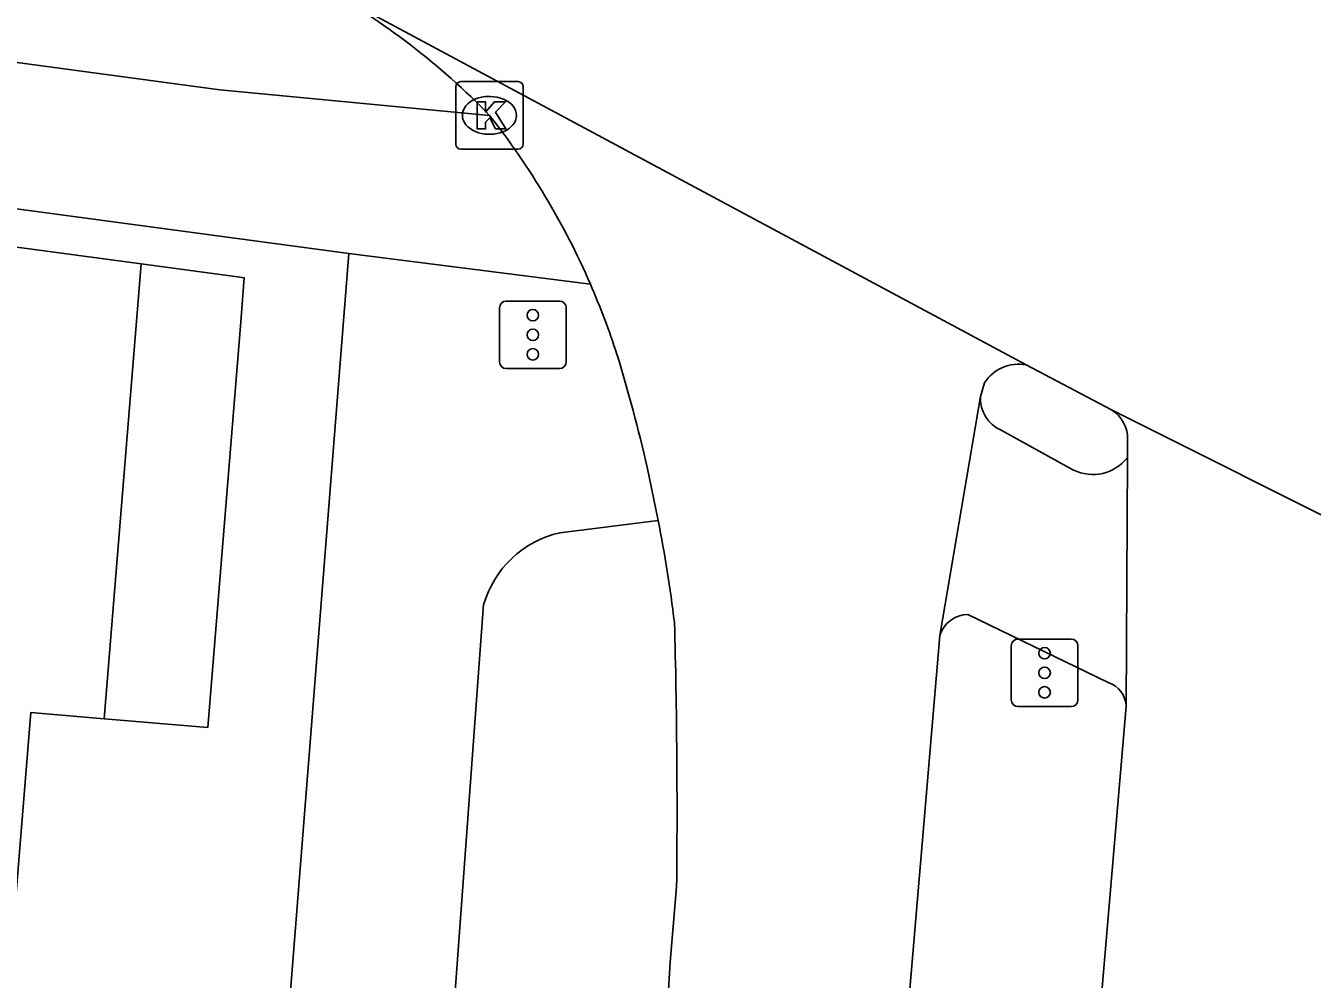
# Model space of a CAD drawing. Extents: x 159961 to 160856, y 382704 to 383353.
# Drawn here: x 160581.64 to 160600.71, y 383282.22 to 383296.36 of the extents above; entities that cross this region are included whole.
import ezdxf

# ---------------------------------------------------------------- set-up
doc = ezdxf.new("R2010")
doc.units = 0
for name, color, linetype in [('IMGEO_Kolk', 7, 'Continuous'), ('IMGEO_Pand', 7, 'Continuous'), ('IMGEO_Pand_overbouw', 7, 'Continuous'), ('IMGEO_Rijbaan_lokaal_gesloten', 7, 'Continuous'), ('IMGEO_Rijbaan_lokaal_open', 7, 'Continuous'), ('IMGEO_Verkeersregelinstallatiepaal', 7, 'Continuous'), ('IMGEO_Voetpad_open', 7, 'Continuous')]:
    doc.layers.add(name, color=color, linetype=linetype)

msp = doc.modelspace()

# ---------------------------------------------------------------- linework, layer by layer
at = {"layer": 'IMGEO_Kolk'}
for p, q in [((160588.013, 383294.604), (160588.013, 383295.456)), ((160588.088, 383295.53), (160588.94, 383295.53)), ((160589.014, 383295.456), (160589.014, 383294.604)), ((160588.501, 383295.31), (160588.526, 383295.31)), ((160588.524, 383294.75), (160588.499, 383294.75)), ((160588.94, 383294.53), (160588.088, 383294.53))]:
    msp.add_line(p, q, dxfattribs=at)
for points in [[(160588.013, 383294.604), (160588.013, 383295.456)], [(160588.088, 383295.53), (160588.94, 383295.53)], [(160589.014, 383295.456), (160589.014, 383294.604)], [(160588.334, 383295.23), (160588.457, 383295.23), (160588.457, 383295.079), (160588.587, 383295.23), (160588.751, 383295.23), (160588.605, 383295.079), (160588.758, 383294.83), (160588.606, 383294.83), (160588.521, 383294.994), (160588.457, 383294.927), (160588.457, 383294.83), (160588.334, 383294.83), (160588.334, 383295.23)], [(160588.94, 383294.53), (160588.088, 383294.53)]]:
    msp.add_lwpolyline(points, dxfattribs=at)
for centre, start, end in [((160588.09, 383295.454), 91.552, 178.448), ((160588.09, 383295.454), 91.552, 178.448), ((160588.938, 383295.454), 1.552, 88.448), ((160588.938, 383295.454), 1.552, 88.448), ((160588.09, 383294.606), 181.552, 268.448), ((160588.09, 383294.606), 181.552, 268.448), ((160588.938, 383294.606), 271.552, 358.448), ((160588.938, 383294.606), 271.552, 358.448)]:
    msp.add_arc(centre, 0.0765, start, end, dxfattribs=at)
for centre, major_axis, ratio, start_param, end_param in [((160588.5, 383295.03), (-0.387, 0.002), 0.722429, 4.712389, 7.853982), ((160588.525, 383295.03), (-0.39, 0.002), 0.717154, 1.570796, 4.712389)]:
    msp.add_ellipse(centre, major_axis=major_axis, ratio=ratio, start_param=start_param, end_param=end_param, dxfattribs=at)
at = {"layer": 'IMGEO_Pand'}
msp.add_lwpolyline([(160574.866, 383293.963), (160583.35, 383292.828), (160582.801, 383286.083), (160581.715, 383286.176), (160581.354, 383281.73), (160582.44, 383281.642), (160582.411, 383281.287), (160581.861, 383274.518), (160581.47, 383269.713), (160581.416, 383269.055)], dxfattribs=at)
at = {"layer": 'IMGEO_Pand_overbouw'}
msp.add_lwpolyline([(160584.826, 383291.967), (160584.879, 383292.623), (160584.779, 383292.636), (160583.35, 383292.828), (160582.801, 383286.083), (160584.337, 383285.953)], close=True, dxfattribs=at)
at = {"layer": 'IMGEO_Rijbaan_lokaal_gesloten'}
for points in [[(160586.029, 383296.936), (160596.472, 383291.33)], [(160596.472, 383291.33), (160597.738, 383290.663)], [(160597.738, 383290.663), (160605.454, 383286.799)]]:
    msp.add_lwpolyline(points, dxfattribs=at)
at = {"layer": 'IMGEO_Rijbaan_lokaal_open'}
for points in [[(160595.796, 383290.863), (160595.853, 383291.063)], [(160595.193, 383287.318), (160595.796, 383290.863)], [(160597.975, 383290.219), (160597.974, 383289.957)], [(160597.974, 383289.957), (160597.955, 383286.268)], [(160591.017, 383289.024), (160590.851, 383289.813)], [(160595.193, 383287.318), (160594.097, 383274.436), (160593.837, 383271.411), (160593.659, 383269.43)], [(160596.499, 383269.191), (160596.663, 383271.188), (160597.012, 383275.191), (160597.955, 383286.268)], [(160591.289, 383283.589), (160591.194, 383282.474), (160591.107, 383281.066)]]:
    msp.add_lwpolyline(points, dxfattribs=at)
for centre, radius, start, end in [((160580.869, 383287.636), 10.636, 44.0452, 60.9783), ((160579.535, 383287.961), 11.428, 23.5608, 38.2117), ((160579.796, 383288.071), 11.144, 17.8477, 23.5774), ((160567.986, 383284.604), 23.451, 12.8335, 17.0677), ((160596.356, 383290.748), 0.593, 78.7135, 147.9515), ((160597.473, 383290.236), 0.502, 358.0372, 58.1479), ((160567.916, 383284.569), 23.526, 7.1845, 10.9163), ((160487.343, 383284.729), 103.952, 359.37191, 1.53382)]:
    msp.add_arc(centre, radius, start, end, dxfattribs=at)
at = {"layer": 'IMGEO_Verkeersregelinstallatiepaal'}
for p, q in [((160588.763, 383292.276), (160589.553, 383292.276)), ((160589.553, 383292.276), (160588.763, 383292.276)), ((160588.663, 383291.376), (160588.663, 383292.176)), ((160588.663, 383292.176), (160588.663, 383291.376)), ((160589.653, 383292.176), (160589.653, 383291.376)), ((160589.653, 383291.376), (160589.653, 383292.176)), ((160589.553, 383291.276), (160588.763, 383291.276)), ((160588.763, 383291.276), (160589.553, 383291.276)), ((160596.35, 383287.264), (160597.14, 383287.264)), ((160597.14, 383287.264), (160596.35, 383287.264)), ((160596.25, 383286.364), (160596.25, 383287.164)), ((160596.25, 383287.164), (160596.25, 383286.364)), ((160597.24, 383287.164), (160597.24, 383286.364)), ((160597.24, 383286.364), (160597.24, 383287.164)), ((160597.14, 383286.264), (160596.35, 383286.264)), ((160596.35, 383286.264), (160597.14, 383286.264))]:
    msp.add_line(p, q, dxfattribs=at)
for centre in [(160589.158, 383292.066), (160589.158, 383291.776), (160589.158, 383291.486), (160596.745, 383287.054), (160596.745, 383286.764), (160596.745, 383286.474)]:
    msp.add_circle(centre, 0.085, dxfattribs=at)
for centre, start, end in [((160588.763, 383292.176), 90, 180), ((160588.763, 383292.176), 90, 180), ((160589.553, 383292.176), 0, 90), ((160589.553, 383292.176), 360, 90), ((160588.763, 383291.376), 180, 270), ((160588.763, 383291.376), 180, 270), ((160589.553, 383291.376), 270, 0), ((160589.553, 383291.376), 270, 0), ((160596.35, 383287.164), 90, 180), ((160596.35, 383287.164), 90, 180), ((160597.14, 383287.164), 0, 90), ((160597.14, 383287.164), 360, 90), ((160596.35, 383286.364), 180, 270), ((160596.35, 383286.364), 180, 270), ((160597.14, 383286.364), 270, 0), ((160597.14, 383286.364), 270, 0)]:
    msp.add_arc(centre, 0.1, start, end, dxfattribs=at)
at = {"layer": 'IMGEO_Voetpad_open'}
for points in [[(160586.429, 383292.981), (160510.132, 383303.244)], [(160541.408, 383301.186), (160544.268, 383300.805), (160547.415, 383300.386), (160559.061, 383298.833), (160577.99, 383296.288), (160584.518, 383295.41), (160588.514, 383295.03)], [(160586.429, 383292.981), (160585.452, 383280.608)], [(160590.01, 383292.529), (160586.429, 383292.981)], [(160596.103, 383290.361), (160597.173, 383289.771)], [(160589.555, 383288.84), (160591.017, 383289.024)], [(160589.125, 383281.211), (160587.953, 383281.304), (160588.427, 383287.775)], [(160597.689, 383286.62), (160595.608, 383287.63)]]:
    msp.add_lwpolyline(points, dxfattribs=at)
for centre, radius, start, end in [((160596.301, 383290.827), 0.506, 175.9265, 246.9695), ((160597.459, 383290.357), 0.652, 243.9988, 322.1471), ((160589.888, 383287.357), 1.519, 102.6581, 164.0508), ((160595.612, 383287.192), 0.438, 90.5567, 163.3155), ((160597.563, 383286.248), 0.393, 2.9084, 71.2469)]:
    msp.add_arc(centre, radius, start, end, dxfattribs=at)

doc.saveas('drawing.dxf')
